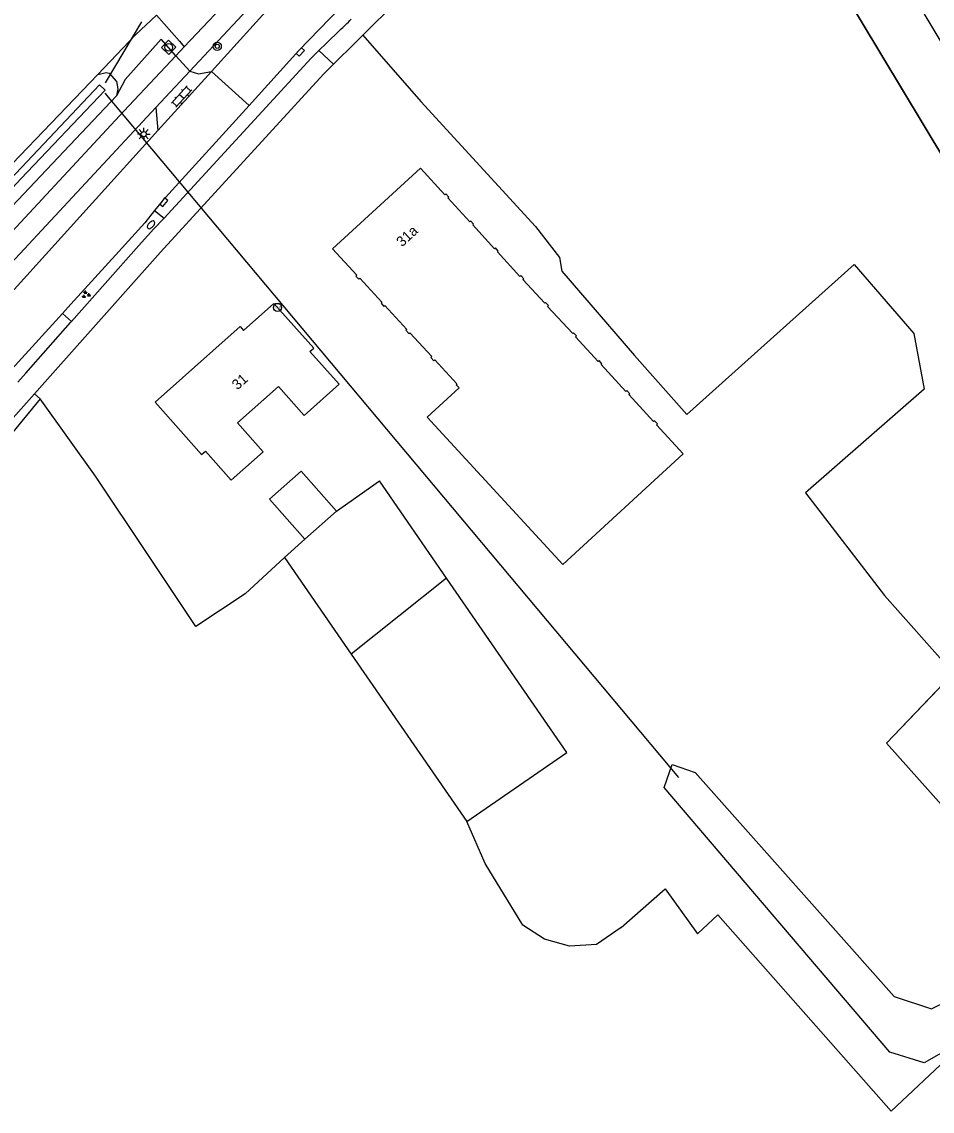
# Model space of a CAD drawing. Extents: x 135999 to 138000, y 396000 to 398501.
# Drawn here: x 136788.9 to 136878, y 398156.1 to 398262.7 of the extents above; entities that cross this region are included whole.
import ezdxf

# ---------------------------------------------------------------- set-up
doc = ezdxf.new("R2010")
doc.units = 0
for name, color, linetype in [('gg-afsc-draadraster', 7, 'Continuous'), ('gg-afsc-lijn draadraster', 7, 'Continuous'), ('gg-afsc-muur', 7, 'Continuous'), ('gg-anno-huisnummerreeks BGT', 7, 'Continuous'), ('gg-bbg-gedigitaliseerde bijgebouw', 7, 'Continuous'), ('gg-bbg-hoofdgebouw', 7, 'Continuous'), ('gg-bbg-tussenscheiding', 7, 'Continuous'), ('gg-knt-bronhoudergrens', 7, 'Continuous'), ('gg-knt-verharding', 7, 'Continuous'), ('gg-kntw-bovenkant insteek waterloop', 7, 'Continuous'), ('gg-kntw-waterlijn', 7, 'Continuous'), ('gg-kwrk-duiker nz buis', 7, 'Continuous'), ('gt-grn-groengrens', 7, 'Continuous'), ('gt-grn-weggrens', 7, 'Continuous'), ('gt-symb-boom', 7, 'Continuous'), ('gt-symb-brandkraan', 7, 'Continuous'), ('gt-symb-groenvak', 7, 'Continuous'), ('gt-symb-hoogtemerk', 7, 'Continuous'), ('gt-symb-klinker verharding', 7, 'Continuous'), ('gt-symb-kolk', 7, 'Continuous'), ('gt-symb-lichtmast', 7, 'Continuous'), ('gt-symb-rioolschacht', 7, 'Continuous'), ('gx-grn-maaiveld', 7, 'Continuous')]:
    doc.layers.add(name, color=color, linetype=linetype)

# ---------------------------------------------------------------- blocks, each defined once
blk = doc.blocks.new('gt0-KOLK')
at = {"layer": 'gt-symb-kolk'}
blk.add_lwpolyline([(0, 0), (0.38, 0), (0.38, 0.4), (-0.38, 0.4), (-0.38, 0), (0, 0)], dxfattribs=at)
blk = doc.blocks.new('gt0-RS')
at = {"layer": 'gt-symb-rioolschacht'}
blk.add_lwpolyline([(-0.5, -0.5), (0.5, -0.5), (0.5, 0.5), (-0.5, 0.5)], close=True, dxfattribs=at)
blk.add_circle((0, 0), 0.375, dxfattribs=at)
blk = doc.blocks.new('gt0-BOOM')
at = {"layer": 'gt-symb-boom'}
for radius in [0.4, 0.2]:
    blk.add_circle((0, 0), radius, dxfattribs=at)
blk = doc.blocks.new('gt0-GRVAK')
at = {"layer": 'gt-symb-groenvak'}
for p, q in [((-0.11, 0.19), (-0.23, 0.24)), ((-0.18, 0.15), (0.09, 0.15)), ((-0.09, 0.21), (-0.16, 0.32)), ((-0.05, 0.21), (-0.05, 0.39)), ((0, 0.21), (0.06, 0.32)), ((0.02, 0.19), (0.13, 0.24)), ((0.26, -0.05), (0.2, 0.06)), ((0.3, -0.05), (0.3, 0.13)), ((0.35, -0.05), (0.41, 0.06)), ((-0.24, -0.23), (-0.36, -0.18)), ((-0.32, -0.26), (-0.05, -0.26)), ((-0.23, -0.21), (-0.29, -0.1)), ((-0.18, -0.2), (-0.18, -0.02)), ((-0.14, -0.21), (-0.07, -0.1)), ((-0.12, -0.23), (0, -0.18)), ((0.24, -0.07), (0.12, -0.02)), ((0.17, -0.11), (0.44, -0.11)), ((0.37, -0.07), (0.49, -0.02))]:
    blk.add_line(p, q, dxfattribs=at)
blk = doc.blocks.new('gt0-LMAST')
at = {"layer": 'gt-symb-lichtmast'}
for p, q in [((-0.18, 0.17), (-0.45, 0.44)), ((-0.01, 0.25), (-0.01, 0.62)), ((0.17, 0.17), (0.44, 0.44)), ((-0.26, 0), (-0.63, 0)), ((-0.18, -0.18), (-0.45, -0.45)), ((-0.01, -0.25), (-0.01, -0.63)), ((0.44, -0.45), (0.17, -0.18)), ((0.24, 0), (0.62, 0))]:
    blk.add_line(p, q, dxfattribs=at)
blk.add_circle((-0.01, 0), 0.25, dxfattribs=at)
blk = doc.blocks.new('gt0-BR')
at = {"layer": 'gt-symb-brandkraan'}
for centre, radius, start, end in [((-0.24, 0), 0.206, 107.5669, 252.4331), ((0.6, -2.66), 3, 106.892, 107.5669), ((0, -0.69), 0.938, 73.108, 106.892), ((-0.6, -2.66), 3, 72.4331, 73.108), ((0.24, 0), 0.206, 287.567, 72.4331), ((0.6, 2.66), 3, 252.4331, 253.108), ((0, 0.69), 0.938, 253.108, 286.8921), ((-0.6, 2.66), 3, 286.8921, 287.567)]:
    blk.add_arc(centre, radius, start, end, dxfattribs=at)
blk = doc.blocks.new('gt0-KL1')
at = {"layer": 'gt-symb-klinker verharding'}
for p, q in [((-1.15, 0.3), (1.15, 0.3)), ((-1, -0.3), (-1, 0.3)), ((-0.5, 0.3), (-0.5, 0.45)), ((0, -0.3), (0, 0.3)), ((0.5, 0.3), (0.5, 0.45)), ((1, -0.3), (1, 0.3)), ((-1.15, -0.3), (1.15, -0.3)), ((-0.5, -0.45), (-0.5, -0.3)), ((0.5, -0.45), (0.5, -0.3))]:
    blk.add_line(p, q, dxfattribs=at)
blk = doc.blocks.new('gt0-HMERK')
at = {"layer": 'gt-symb-hoogtemerk'}
blk.add_circle((0, 0), 0.4, dxfattribs=at)
blk.add_text('N.A.P', height=0.2, dxfattribs=at).set_placement((-0.35, -0.1))

msp = doc.modelspace()

# ---------------------------------------------------------------- linework, layer by layer
at = {"layer": 'gg-afsc-draadraster'}
for p, q in [((136804.32, 398260.76), (136802.09, 398263.31)), ((136874, 398156.11), (136857.02, 398175.32))]:
    msp.add_line(p, q, dxfattribs=at)
for points in [[(136909.39, 398195.76), (136895.44, 398222.01), (136881.28, 398245.77), (136864.9, 398273), (136852.88, 398292.98)], [(136790.69, 398225.79), (136773.49, 398204.88), (136775.64, 398202.79)], [(136814.61, 398210.27), (136810.76, 398206.7), (136805.95, 398203.52), (136801.3, 398210.48), (136796.1, 398218.22), (136790.69, 398225.79)], [(136847.57, 398174.07), (136845.14, 398172.4), (136842.52, 398172.26), (136840.05, 398172.92), (136837.94, 398174.31), (136834.26, 398180.33), (136832.46, 398184.43)]]:
    msp.add_lwpolyline(points, dxfattribs=at)
at = {"layer": 'gg-afsc-lijn draadraster'}
for p, q in [((136804.32, 398260.76), (136802.09, 398263.31)), ((136874, 398156.11), (136857.02, 398175.32))]:
    msp.add_line(p, q, dxfattribs=at)
for points in [[(136852.64, 398293.39), (136852.88, 398292.98), (136864.9, 398273), (136881.28, 398245.77), (136895.44, 398222.01), (136909.39, 398195.76)], [(136814.61, 398210.27), (136810.76, 398206.7), (136805.95, 398203.52), (136801.3, 398210.48), (136796.1, 398218.22), (136790.69, 398225.79)], [(136847.57, 398174.07), (136845.14, 398172.4), (136842.52, 398172.26), (136840.05, 398172.92), (136837.94, 398174.31), (136834.26, 398180.33), (136832.46, 398184.43)]]:
    msp.add_lwpolyline(points, dxfattribs=at)
at = {"layer": 'gg-afsc-muur'}
msp.add_lwpolyline([(136881.18, 398200.1), (136873.55, 398192.11), (136882.4, 398182.17), (136888.58, 398176.04), (136896.84, 398183.85), (136909.39, 398195.76)], dxfattribs=at)
at = {"layer": 'gg-bbg-gedigitaliseerde bijgebouw'}
for p, q in [((136819.7, 398214.81), (136823.91, 398217.77)), ((136830.48, 398208.25), (136823.91, 398217.77)), ((136816.61, 398212.05), (136814.61, 398210.27)), ((136814.61, 398210.27), (136821.14, 398200.82)), ((136821.14, 398200.82), (136832.46, 398184.43))]:
    msp.add_line(p, q, dxfattribs=at)
for points in [[(136816.61, 398212.05), (136813.13, 398215.98), (136816.23, 398218.72), (136819.7, 398214.81)], [(136832.46, 398184.43), (136842.26, 398191.2), (136830.48, 398208.25)]]:
    msp.add_lwpolyline(points, dxfattribs=at)
at = {"layer": 'gg-bbg-hoofdgebouw'}
for points in [[(136873.97, 398289.07), (136879.21, 398280.34), (136892.09, 398288.07), (136910.32, 398257.77), (136888.56, 398244.67), (136865.05, 398283.72), (136873.97, 398289.07)], [(136835.26, 398240.55), (136835.17, 398240.47), (136833.04, 398242.8), (136833.12, 398242.88), (136832.85, 398243.18), (136832.77, 398243.1), (136830.6, 398245.45), (136830.69, 398245.53), (136830.4, 398245.84), (136830.32, 398245.76), (136827.93, 398248.36), (136819.32, 398240.47)], [(136819.32, 398240.47), (136821.7, 398237.88), (136821.61, 398237.8), (136821.9, 398237.49), (136821.99, 398237.58), (136824.15, 398235.23), (136824.06, 398235.15), (136824.35, 398234.83), (136824.44, 398234.91), (136826.58, 398232.58), (136826.5, 398232.5), (136826.79, 398232.18), (136826.88, 398232.26), (136829.04, 398229.92), (136828.95, 398229.84), (136829.24, 398229.52), (136829.33, 398229.6), (136831.49, 398227.25), (136831.4, 398227.17), (136831.7, 398226.85), (136828.58, 398223.99), (136841.86, 398209.57), (136853.64, 398220.41), (136851.02, 398223.26), (136851.11, 398223.34), (136850.82, 398223.65), (136850.73, 398223.57), (136848.31, 398226.2), (136848.4, 398226.28), (136848.11, 398226.59), (136848.02, 398226.51), (136845.61, 398229.14), (136845.69, 398229.22), (136845.41, 398229.53), (136845.32, 398229.44), (136843.1, 398231.86), (136843.19, 398231.94), (136842.9, 398232.25), (136842.82, 398232.17), (136840.37, 398234.83), (136840.45, 398234.91), (136840.17, 398235.22), (136840.08, 398235.14), (136837.94, 398237.46), (136838.03, 398237.54), (136837.74, 398237.85), (136837.66, 398237.77), (136835.46, 398240.16), (136835.54, 398240.24), (136835.26, 398240.55)], [(136801.95, 398225.46), (136810.27, 398232.86), (136810.61, 398232.48), (136813.58, 398235.13)], [(136816.53, 398224.17), (136819.96, 398227.21), (136817.1, 398230.43), (136817.47, 398230.76), (136813.58, 398235.13)], [(136816.53, 398224.17), (136814.02, 398227), (136810.01, 398223.44), (136812.53, 398220.61)], [(136801.95, 398225.46), (136806.5, 398220.35), (136806.87, 398220.68), (136809.4, 398217.83), (136812.53, 398220.61)]]:
    msp.add_lwpolyline(points, dxfattribs=at)
at = {"layer": 'gg-bbg-tussenscheiding'}
for p, q in [((136819.7, 398214.81), (136816.61, 398212.05)), ((136830.48, 398208.25), (136821.14, 398200.82))]:
    msp.add_line(p, q, dxfattribs=at)
at = {"layer": 'gg-knt-bronhoudergrens'}
msp.add_line((136881.76, 398163.43), (136874, 398156.11), dxfattribs=at)
msp.add_lwpolyline([(136847.57, 398174.07), (136851.86, 398177.86), (136855.04, 398173.47), (136857.02, 398175.32)], dxfattribs=at)
at = {"layer": 'gg-knt-verharding'}
for p, q in [((136833.87, 398286.96), (136807.46, 398257.82)), ((136818.71, 398260.58), (136820.02, 398261.84)), ((136821.59, 398260.68), (136822.29, 398261.37)), ((136803.98, 398259.35), (136804.8, 398260.22)), ((136817.96, 398259.85), (136818.71, 398260.58)), ((136819.4, 398258.52), (136821.59, 398260.68)), ((136802.03, 398254.28), (136805.34, 398257.84)), ((136807.46, 398257.82), (136802.22, 398252.04)), ((136802.03, 398254.28), (136802.22, 398252.04)), ((136801.9, 398244.21), (136800.94, 398243.01)), ((136801.9, 398244.21), (136802.82, 398243.47)), ((136800.94, 398243.01), (136798.39, 398240.21)), ((136801.8, 398242.37), (136802.82, 398243.47)), ((136800.36, 398240.79), (136801.8, 398242.37)), ((136798.39, 398240.21), (136793.7, 398235.05)), ((136793.77, 398233.35), (136800.36, 398240.79)), ((136793.7, 398235.05), (136792.88, 398234.15)), ((136792.88, 398234.15), (136787.92, 398228.7)), ((136792.88, 398234.15), (136793.77, 398233.35)), ((136789.29, 398228.3), (136793.67, 398233.24)), ((136793.67, 398233.24), (136793.77, 398233.35)), ((136788.5, 398227.41), (136789.29, 398228.3)), ((136790.13, 398226.29), (136791.15, 398227.43))]:
    msp.add_line(p, q, dxfattribs=at)
for points in [[(136804.8, 398260.22), (136810.24, 398266), (136841.78, 398300.86), (136848.38, 398307.96), (136855.52, 398315.01), (136862.97, 398321.5), (136884.9, 398339.4)], [(136805.34, 398257.84), (136811.87, 398264.85), (136834.51, 398289.83)], [(136822.29, 398261.37), (136832.06, 398271.07), (136836.79, 398276.32)], [(136820.04, 398264.01), (136816.01, 398259.85), (136811.14, 398254.48)], [(136739.69, 398190), (136750.9, 398202.29), (136798.89, 398253.94), (136803.98, 398259.35)], [(136802.82, 398243.47), (136817.21, 398259.12), (136817.96, 398259.85)], [(136791.15, 398227.43), (136802.46, 398240.14), (136818.43, 398257.55), (136819.4, 398258.52)], [(136805.34, 398257.84), (136806.21, 398257.58), (136807.46, 398257.82)], [(136740.98, 398188.45), (136752.18, 398200.73), (136802.03, 398254.28)], [(136811.14, 398254.48), (136802.64, 398245.14), (136801.9, 398244.21)], [(136769.21, 398215.66), (136769.77, 398216.28), (136769.83, 398216.23), (136802.22, 398252.04)], [(136772.61, 398206.42), (136786.23, 398221.9), (136790.13, 398226.29)]]:
    msp.add_lwpolyline(points, dxfattribs=at)
msp.add_arc((136613.33, 398477.11), 298.44, 313.8362, 314.1353, dxfattribs=at)
at = {"layer": 'gg-kntw-bovenkant insteek waterloop'}
msp.add_line((136798.17, 398255.43), (136791.31, 398248.2), dxfattribs=at)
for points in [[(136741.59, 398199.25), (136758.43, 398217.48), (136768.33, 398227.69), (136783.35, 398244.02), (136796.33, 398257.53)], [(136796.33, 398257.53), (136797.17, 398257.7), (136797.46, 398257.64), (136798.18, 398256.84), (136798.29, 398256.11), (136798.17, 398255.43)], [(136791.31, 398248.2), (136785.66, 398242.25), (136774.11, 398229.8), (136760.17, 398214.93), (136748.16, 398201.86), (136743.77, 398196.8), (136742.64, 398196.42), (136741.46, 398196.6), (136741.18, 398197.22), (136741.24, 398198.01), (136741.42, 398198.74), (136741.59, 398199.25)], [(136881.76, 398163.43), (136877.24, 398160.83), (136873.85, 398161.87), (136851.78, 398187.77), (136852.56, 398190.03), (136854.82, 398189.25), (136874.29, 398167.34), (136877.94, 398166.13), (136881.33, 398167.78), (136926.15, 398210.01)]]:
    msp.add_lwpolyline(points, dxfattribs=at)
at = {"layer": 'gg-kntw-waterlijn'}
msp.add_lwpolyline([(136742.22, 398198.54), (136746.93, 398203.82), (136763.28, 398221.09), (136783.35, 398242.63), (136796.51, 398256.49), (136797.05, 398255.98), (136788.8, 398247.3), (136770.15, 398227.27), (136755.41, 398211.22), (136743.54, 398197.65), (136742.75, 398197.15), (136742.08, 398197.53), (136742.22, 398198.54)], dxfattribs=at)
at = {"layer": 'gg-kwrk-duiker nz buis'}
for p, q in [((136797.09, 398256.69), (136800.65, 398262.67)), ((136797.04, 398255.69), (136853.17, 398188.75))]:
    msp.add_line(p, q, dxfattribs=at)
at = {"layer": 'gt-grn-groengrens'}
for p, q in [((136804.32, 398260.76), (136804.8, 398260.22)), ((136790.69, 398225.79), (136790.13, 398226.29))]:
    msp.add_line(p, q, dxfattribs=at)
msp.add_lwpolyline([(136803.98, 398259.35), (136802.53, 398260.97), (136799.03, 398257.03), (136798.17, 398255.43)], dxfattribs=at)
at = {"layer": 'gt-grn-weggrens'}
for p, q in [((136803.98, 398259.35), (136805.34, 398257.84)), ((136819.4, 398258.52), (136817.96, 398259.85)), ((136807.46, 398257.82), (136811.14, 398254.48))]:
    msp.add_line(p, q, dxfattribs=at)
at = {"layer": 'gx-grn-maaiveld'}
for p, q in [((136800.02, 398261.41), (136802.09, 398263.31)), ((136796.33, 398257.53), (136800.02, 398261.41))]:
    msp.add_line(p, q, dxfattribs=at)
msp.add_lwpolyline([(136822.29, 398261.37), (136827.96, 398254.88), (136839.19, 398242.64), (136841.53, 398239.61), (136841.77, 398238.28), (136848.88, 398230.02), (136853.99, 398224.27), (136870.38, 398238.94), (136876.2, 398232.17), (136877.21, 398226.73), (136865.62, 398216.61), (136873.34, 398206.55), (136880.09, 398198.96), (136873.55, 398192.11), (136882.4, 398182.17), (136888.58, 398176.04), (136896.84, 398183.85), (136909.39, 398195.76)], dxfattribs=at)

# ---------------------------------------------------------------- block references
at = {"layer": 'gt-symb-boom'}
msp.add_blockref('gt0-BOOM', (136808.03, 398260.27), dxfattribs=at)
at = {"layer": 'gt-symb-brandkraan', "rotation": 45.78748204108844}
msp.add_blockref('gt0-BR', (136801.55, 398242.81), dxfattribs=at)
at = {"layer": 'gt-symb-groenvak'}
msp.add_blockref('gt0-GRVAK', (136795.17, 398235.98), dxfattribs=at)
at = {"layer": 'gt-symb-hoogtemerk'}
msp.add_blockref('gt0-HMERK', (136813.93, 398234.73), dxfattribs=at)
at = {"layer": 'gt-symb-klinker verharding', "rotation": 47.79566231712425}
msp.add_blockref('gt0-KL1', (136804.54, 398255.36), dxfattribs=at)
at = {"layer": 'gt-symb-kolk'}
for p, rotation in [((136816.01, 398259.85), -132.26554608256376), ((136802.64, 398245.14), -128.72786294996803)]:
    msp.add_blockref('gt0-KOLK', p, dxfattribs=dict(at, rotation=rotation))
at = {"layer": 'gt-symb-lichtmast'}
msp.add_blockref('gt0-LMAST', (136800.84, 398251.68), dxfattribs=at)
at = {"layer": 'gt-symb-rioolschacht', "rotation": -43.25692965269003}
msp.add_blockref('gt0-RS', (136803.28, 398260.17), dxfattribs=at)

# ---------------------------------------------------------------- texts
at = {"layer": 'gg-anno-huisnummerreeks BGT'}
for s, rotation, p in [('31a', 42.4, (136826.12, 398240.6)), ('31', 41.7, (136810.01, 398226.61))]:
    msp.add_text(s, height=1, rotation=rotation, dxfattribs=at).set_placement(p)

doc.saveas('drawing.dxf')
